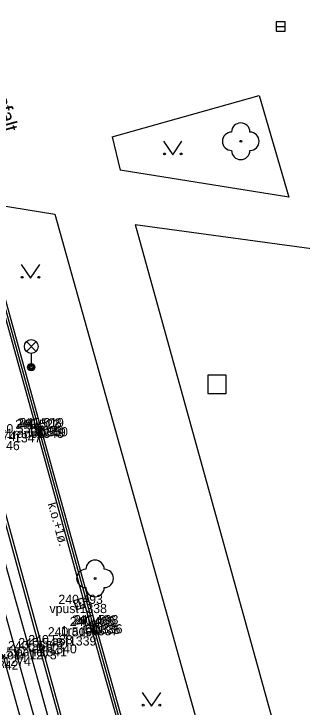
# Model space of a CAD drawing. Extents: x -599098 to -598820, y -1159597 to -1158744.
# Drawn here: x -598989.34 to -598973.66, y -1159008.74 to -1158970.95 of the extents above; entities that cross this region are included whole.
import ezdxf

# ---------------------------------------------------------------- set-up
doc = ezdxf.new("R2010")
doc.units = 0
for name, color, linetype in [('body', 7, 'Continuous'), ('dešťové vpusti šachty', 7, 'Continuous'), ('druh pozemku stromy', 7, 'Continuous'), ('kresba', 7, 'Continuous'), ('kódy bodů', 7, 'Continuous'), ('popisy', 7, 'Continuous'), ('tram_koleje', 7, 'Continuous'), ('tram_osa', 7, 'Continuous'), ('vodorovné dopravní značení_bílé', 7, 'Continuous'), ('výšky bodů', 7, 'Continuous'), ('značky IS', 7, 'Continuous'), ('čísla bodů', 7, 'Continuous')]:
    doc.layers.add(name, color=color, linetype=linetype)

msp = doc.modelspace()

# ---------------------------------------------------------------- linework, layer by layer
at = {"layer": 'body'}
for p, q in [((-598989.335, -1158993.813), (-598989.335, -1158993.813)), ((-598988.12, -1158993.566), (-598988.12, -1158993.566)), ((-598988.015, -1158993.5), (-598988.015, -1158993.5)), ((-598987.891, -1158993.482), (-598987.891, -1158993.482)), ((-598985.771, -1159003.118), (-598985.771, -1159003.118)), ((-598985.153, -1159004.328), (-598985.153, -1159004.328)), ((-598985.038, -1159004.249), (-598985.038, -1159004.249)), ((-598984.923, -1159004.224), (-598984.923, -1159004.224)), ((-598986.346, -1159004.887), (-598986.346, -1159004.887)), ((-598987.95, -1159005.48), (-598987.95, -1159005.48)), ((-598987.411, -1159005.313), (-598987.411, -1159005.313)), ((-598988.504, -1159005.641), (-598988.504, -1159005.641))]:
    msp.add_line(p, q, dxfattribs=at)
at = {"layer": 'dešťové vpusti šachty'}
msp.add_line((-598985.84, -1159002.878), (-598985.702, -1159003.358), dxfattribs=at)
msp.add_lwpolyline([(-598986.08, -1159002.947), (-598985.942, -1159003.427), (-598985.462, -1159003.289), (-598985.6, -1159002.809)], close=True, dxfattribs=at)
at = {"layer": 'druh pozemku stromy'}
for points in [[(-598981.2, -1158977.89), (-598980.7, -1158978.64), (-598980.2, -1158977.89)], [(-598988.94, -1158984.614), (-598988.44, -1158985.364), (-598987.94, -1158984.614)], [(-598982.359, -1159007.94), (-598981.859, -1159008.69), (-598981.359, -1159007.94)]]:
    msp.add_lwpolyline(points, dxfattribs=at)
for centre in [(-598977, -1158977.9), (-598981.15, -1158978.59), (-598980.251, -1158978.59), (-598988.89, -1158985.313), (-598987.99, -1158985.313), (-598984.93, -1159001.73), (-598982.309, -1159008.64), (-598981.41, -1159008.64)]:
    msp.add_circle(centre, 0.05, dxfattribs=at)
for centre, start, end in [((-598977, -1158977.4), 0, 180), ((-598977.5, -1158977.9), 90, 270), ((-598976.5, -1158977.9), 270, 90), ((-598977, -1158978.4), 180, 0), ((-598984.93, -1159001.23), 0, 180), ((-598985.43, -1159001.73), 90, 270), ((-598984.43, -1159001.73), 270, 90), ((-598984.93, -1159002.23), 180, 0)]:
    msp.add_arc(centre, 0.5, start, end, dxfattribs=at)
at = {"layer": 'kresba'}
for p, q in [((-598990.845, -1158981.272), (-598987.12, -1158981.88)), ((-598987.12, -1158981.88), (-598971.42, -1159038.044)), ((-598988.12, -1158993.566), (-598991.265, -1158982.267)), ((-598988.015, -1158993.5), (-598991.124, -1158982.264)), ((-598991.009, -1158982.215), (-598987.891, -1158993.482)), ((-598982.75, -1158982.43), (-598972.23, -1158983.87)), ((-598982.75, -1158982.43), (-598967.736, -1159036.746)), ((-598985.153, -1159004.328), (-598988.12, -1158993.566)), ((-598985.038, -1159004.249), (-598988.015, -1158993.5)), ((-598987.891, -1158993.482), (-598984.923, -1159004.224)), ((-598987.95, -1159005.48), (-598991.055, -1158994.166)), ((-598982.054, -1159015.259), (-598985.153, -1159004.328)), ((-598981.977, -1159015.203), (-598985.038, -1159004.249)), ((-598984.923, -1159004.224), (-598981.826, -1159015.194)), ((-598984.917, -1159016.332), (-598987.95, -1159005.48))]:
    msp.add_line(p, q, dxfattribs=at)
for points in [[(-598984, -1158977.65), (-598976, -1158975.4), (-598974.38, -1158980.94), (-598983.56, -1158979.47)], [(-598984, -1158977.65), (-598983.56, -1158979.47)]]:
    msp.add_lwpolyline(points, dxfattribs=at)
at = {"layer": 'tram_koleje'}
for p, q in [((-598991.643, -1158994.43), (-598988.504, -1159005.641)), ((-598988.504, -1159005.641), (-598985.448, -1159016.626)), ((-598986.837, -1159016.993), (-598989.904, -1159005.993))]:
    msp.add_line(p, q, dxfattribs=at)
at = {"layer": 'tram_osa'}
msp.add_lwpolyline([(-598949.609, -1159147.796), (-598952.764, -1159136.53), (-598954.976, -1159128.601), (-598958.045, -1159117.58), (-598961.111, -1159106.646), (-598964.189, -1159095.51), (-598967.312, -1159084.422), (-598970.303, -1159073.667), (-598973.399, -1159062.532), (-598976.544, -1159051.232), (-598977.385, -1159048.26), (-598978.019, -1159046.002), (-598979.646, -1159040.156), (-598983.165, -1159027.474), (-598986.142, -1159016.809), (-598989.204, -1159005.817), (-598992.334, -1158994.619), (-598995.429, -1158983.474), (-598998.482, -1158972.553), (-599001.612, -1158961.324)], dxfattribs=at)
at = {"layer": 'vodorovné dopravní značení_bílé'}
msp.add_lwpolyline([(-599004.61, -1158945.262), (-599003.444, -1158949.453), (-598994.165, -1158982.574), (-598991.03, -1158993.767), (-598984.936, -1159015.967), (-598978.352, -1159039.475), (-598975.241, -1159050.571), (-598972.159, -1159061.595), (-598965.954, -1159083.858), (-598959.703, -1159106.35), (-598956.549, -1159117.387), (-598953.462, -1159128.573), (-598948.06, -1159147.837), (-598944.998, -1159159.054), (-598943.117, -1159165.778)], dxfattribs=at)
at = {"layer": 'značky IS'}
for p, q in [((-598975.08, -1158971.64), (-598974.58, -1158971.64)), ((-598988.665, -1158989.35), (-598988.135, -1158988.82)), ((-598988.665, -1158988.82), (-598988.135, -1158989.35)), ((-598988.4, -1158989.46), (-598988.4, -1158990.21))]:
    msp.add_line(p, q, dxfattribs=at)
for points in [[(-598975.08, -1158971.89), (-598974.58, -1158971.89), (-598974.58, -1158971.39), (-598975.08, -1158971.39)], [(-598978.79, -1158991.64), (-598977.79, -1158991.64), (-598977.79, -1158990.64), (-598978.79, -1158990.64)]]:
    msp.add_lwpolyline(points, close=True, dxfattribs=at)
for centre, radius in [((-598988.4, -1158989.085), 0.375), ((-598988.4, -1158990.21), 0.2), ((-598988.4, -1158990.21), 0.145), ((-598988.4, -1158990.21), 0.0876)]:
    msp.add_circle(centre, radius, dxfattribs=at)

# ---------------------------------------------------------------- texts
at = {"layer": 'kódy bodů'}
for s, p in [('1rade', (-598989.76, -1158994.066)), ('OD', (-598988.587, -1158994)), ('ON', (-598988.461, -1158993.982)), ('vpust', (-598987.406, -1159003.618)), ('1rade', (-598986.793, -1159004.828)), ('OD', (-598985.61, -1159004.749)), ('ON', (-598985.493, -1159004.724)), ('asf', (-598987.279, -1159005.387)), ('asf', (-598988.344, -1159005.813)), ('kolej', (-598990.044, -1159006.141)), ('pane', (-598989.24, -1159005.98))]:
    msp.add_text(s, height=0.5, dxfattribs=at).set_placement(p)
at = {"layer": 'popisy'}
for s, height, rotation, p in [('asfalt', 0.8, 285.5601, (-598990.547, -1158974.994)), ('k.o.+1ø.', 0.5, 285.4131, (-598987.51, -1158997.659))]:
    msp.add_text(s, height=height, rotation=rotation, dxfattribs=at).set_placement(p)
at = {"layer": 'výšky bodů'}
for s, p in [('240.522', (-598989.272, -1158993.566)), ('240.508', (-598989.167, -1158993.5)), ('240.619', (-598989.043, -1158993.482)), ('240.556', (-598990.495, -1158993.813)), ('240.574', (-598991.667, -1158994.236)), ('240.493', (-598986.923, -1159003.118)), ('240.495', (-598986.305, -1159004.328)), ('240.486', (-598986.198, -1159004.249)), ('240.598', (-598986.075, -1159004.224)), ('240.519', (-598987.498, -1159004.887)), ('240.566', (-598989.664, -1159005.641)), ('240.543', (-598989.102, -1159005.48)), ('240.538', (-598988.563, -1159005.313)), ('240.597', (-598991.056, -1159005.993))]:
    msp.add_text(s, height=0.5, dxfattribs=at).set_placement(p)
at = {"layer": 'čísla bodů'}
for s, p in [('1347', (-598989.335, -1158994.313)), ('1348', (-598988.12, -1158994.066)), ('1349', (-598988.015, -1158994)), ('1350', (-598987.891, -1158993.982)), ('1346', (-598990.515, -1158994.736)), ('1338', (-598985.771, -1159003.618)), ('1337', (-598985.153, -1159004.828)), ('1335', (-598985.038, -1159004.749)), ('1336', (-598984.923, -1159004.724)), ('1339', (-598986.346, -1159005.387)), ('1341', (-598987.95, -1159005.98)), ('1340', (-598987.411, -1159005.813)), ('1273', (-598988.504, -1159006.141)), ('1342', (-598990.586, -1159006.705)), ('1274', (-598989.904, -1159006.493))]:
    msp.add_text(s, height=0.5, dxfattribs=at).set_placement(p)

doc.saveas('drawing.dxf')
